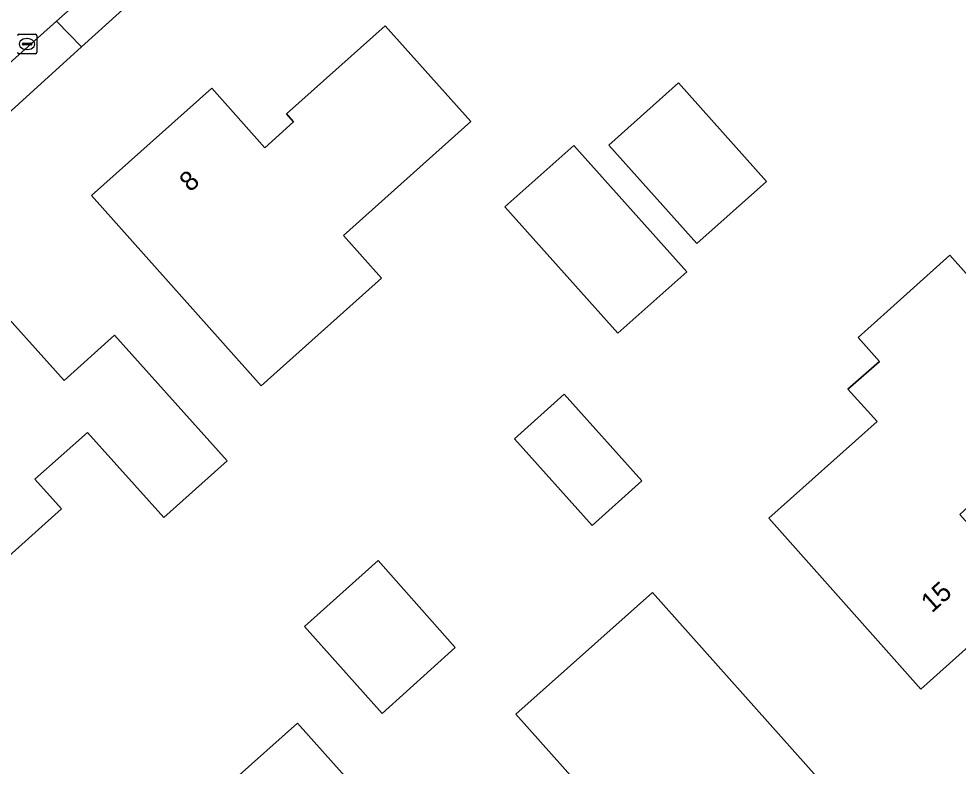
# Model space of a CAD drawing. Extents: x 163266 to 164362, y 381528 to 382286.
# Drawn here: x 163999.37 to 164047.7, y 381804.99 to 381843.46 of the extents above; entities that cross this region are included whole.
import ezdxf

# ---------------------------------------------------------------- set-up
doc = ezdxf.new("R2010")
doc.units = 0
for name, color, linetype in [('IMGEO_Erf', 7, 'Continuous'), ('IMGEO_Groenvoorziening', 7, 'Continuous'), ('IMGEO_Kolk', 7, 'Continuous'), ('IMGEO_Pand', 7, 'Continuous'), ('IMGEO_Pand_nummerreeks', 7, 'Continuous'), ('IMGEO_Rijbaan_lokaal_open', 7, 'Continuous'), ('IMGEO_Voetpad_open', 7, 'Continuous')]:
    doc.layers.add(name, color=color, linetype=linetype)

msp = doc.modelspace()

# ---------------------------------------------------------------- linework, layer by layer
at = {"layer": 'IMGEO_Erf'}
msp.add_lwpolyline([(164032.089, 381868.482), (164024.506, 381861.698), (164023.513, 381860.781), (164018.964, 381856.717), (164015.222, 381853.377), (164011.317, 381849.862), (164007.28, 381846.23), (164005.236, 381844.39), (164002.603, 381842.006), (163996.129, 381836.145), (163993.15, 381833.516), (163988.909, 381829.691), (163987.827, 381828.705), (163977.86, 381819.863), (163977.933, 381819.715), (163968.392, 381811.087), (163967.388, 381810.18), (163960.895, 381804.406)], dxfattribs=at)
for points in [[(164016.07, 381832.303), (164018.029, 381830.111), (164011.835, 381824.572), (164003.111, 381834.364), (164009.304, 381839.892), (164012.038, 381836.816), (164013.514, 381838.149), (164013.148, 381838.56), (164018.23, 381843.089), (164022.629, 381838.169)], [(164029.732, 381836.955), (164033.306, 381840.151), (164037.834, 381835.086), (164034.26, 381831.89)], [(164024.381, 381833.775), (164027.922, 381836.941), (164033.737, 381830.437), (164030.196, 381827.271)], [(164044.042, 381828.385), (164047.274, 381831.29), (164053.715, 381824.058), (164049.187, 381820.022), (164049.57, 381819.591), (164047.775, 381817.954), (164051.357, 381813.953), (164045.778, 381808.958), (164037.957, 381817.753), (164043.523, 381822.731), (164042.027, 381824.394), (164043.654, 381825.822), (164042.553, 381827.047)], [(164010.094, 381820.712), (164006.841, 381817.794), (164002.918, 381822.173), (164000.192, 381819.765), (164001.572, 381818.235), (163997.154, 381814.278), (163995.766, 381815.828), (163991.113, 381811.637), (163985.239, 381818.164), (163997.66, 381829.329), (164001.702, 381824.838), (164004.299, 381827.172)], [(164024.87, 381821.848), (164027.429, 381824.139), (164031.421, 381819.674), (164028.863, 381817.383)], [(164017.864, 381815.577), (164021.827, 381811.103), (164018.063, 381807.709), (164014.065, 381812.183)], [(164031.975, 381813.929), (164040.573, 381804.285), (164033.56, 381798.018), (164024.947, 381807.68)], [(164013.71, 381807.208), (164018.133, 381802.247), (164014.834, 381799.307), (164010.411, 381804.267)]]:
    msp.add_lwpolyline(points, close=True, dxfattribs=at)
at = {"layer": 'IMGEO_Groenvoorziening'}
msp.add_lwpolyline([(164002.603, 381842.006), (164001.317, 381843.33), (163995.302, 381837.956), (163995.47, 381836.936), (163996.129, 381836.145)], close=True, dxfattribs=at)
at = {"layer": 'IMGEO_Kolk'}
for p, q in [((163999.375, 381842.656), (164000.227, 381842.656)), ((163999.788, 381842.436), (163999.813, 381842.436)), ((164000.301, 381842.582), (164000.301, 381841.73)), ((163999.559, 381842.15), (163999.559, 381842.162)), ((163999.997, 381842.113), (163999.599, 381842.113)), ((163999.602, 381842.199), (164000, 381842.199)), ((163999.811, 381841.876), (163999.786, 381841.876)), ((164000.043, 381842.162), (164000.043, 381842.15)), ((164000.227, 381841.656), (163999.375, 381841.656))]:
    msp.add_line(p, q, dxfattribs=at)
for points in [[(163999.375, 381842.656), (164000.227, 381842.656)], [(164000.301, 381842.582), (164000.301, 381841.73)], [(164000.227, 381841.656), (163999.375, 381841.656)]]:
    msp.add_lwpolyline(points, dxfattribs=at)
for centre, radius, start, end in [((163999.377, 381842.58), 0.0765, 91.552, 178.448), ((163999.377, 381842.58), 0.0765, 91.552, 178.448), ((164000.225, 381842.58), 0.0765, 1.552, 88.448), ((164000.225, 381842.58), 0.0765, 1.552, 88.448), ((163999.599, 381842.159), 0.0403, 85.8775, 175.7526), ((163999.596, 381842.149), 0.0366, 178.938, 274.7102), ((164000, 381842.156), 0.043, 264.8664, 352.4533), ((164000.004, 381842.161), 0.0386, 1.7309, 96.639), ((163999.377, 381841.732), 0.0765, 181.552, 268.448), ((163999.377, 381841.732), 0.0765, 181.552, 268.448), ((164000.225, 381841.732), 0.0765, 271.552, 358.448), ((164000.225, 381841.732), 0.0765, 271.552, 358.448)]:
    msp.add_arc(centre, radius, start, end, dxfattribs=at)
for centre, major_axis, ratio, start_param, end_param in [((163999.787, 381842.156), (-0.387, 0.002), 0.722429, 4.712389, 7.853982), ((163999.812, 381842.156), (-0.39, 0.002), 0.717154, 1.570796, 4.712389)]:
    msp.add_ellipse(centre, major_axis=major_axis, ratio=ratio, start_param=start_param, end_param=end_param, dxfattribs=at)
at = {"layer": 'IMGEO_Pand'}
for points in [[(164011.835, 381824.572), (164018.029, 381830.111), (164016.07, 381832.303), (164022.629, 381838.169), (164018.23, 381843.089), (164013.148, 381838.56), (164013.514, 381838.149), (164012.038, 381836.816), (164009.304, 381839.892), (164003.111, 381834.364)], [(164029.732, 381836.955), (164034.26, 381831.89), (164037.834, 381835.086), (164033.306, 381840.151)], [(164024.381, 381833.775), (164030.196, 381827.271), (164033.737, 381830.437), (164027.922, 381836.941)], [(164053.715, 381824.058), (164047.274, 381831.29), (164044.042, 381828.385), (164042.553, 381827.047), (164043.654, 381825.822), (164042.027, 381824.394), (164043.523, 381822.731), (164037.957, 381817.753), (164045.778, 381808.958), (164051.357, 381813.953), (164047.775, 381817.954), (164049.57, 381819.591), (164049.187, 381820.022)], [(163991.113, 381811.637), (163995.766, 381815.828), (163997.154, 381814.278), (164001.572, 381818.235), (164000.192, 381819.765), (164002.918, 381822.173), (164006.841, 381817.794), (164010.094, 381820.712), (164004.299, 381827.172), (164001.702, 381824.838), (163997.66, 381829.329), (163985.239, 381818.164)], [(164024.87, 381821.848), (164028.863, 381817.383), (164031.421, 381819.674), (164027.429, 381824.139)], [(164017.864, 381815.577), (164014.065, 381812.183), (164018.063, 381807.709), (164021.827, 381811.103)], [(164033.56, 381798.018), (164040.573, 381804.285), (164031.975, 381813.929), (164024.947, 381807.68)], [(164010.411, 381804.267), (164014.834, 381799.307), (164018.133, 381802.247), (164013.71, 381807.208)]]:
    msp.add_lwpolyline(points, close=True, dxfattribs=at)
at = {"layer": 'IMGEO_Rijbaan_lokaal_open'}
msp.add_lwpolyline([(163966.045, 381811.633), (163967.113, 381812.548), (163968.97, 381814.303), (163976.655, 381821.186), (163986.562, 381830.06), (163987.615, 381831.052), (163991.405, 381834.479), (163995.302, 381837.956), (164001.317, 381843.33), (164005.596, 381847.153), (164010.686, 381851.711), (164013.509, 381854.239), (164018.289, 381858.52), (164022.308, 381862.12), (164023.318, 381863.024), (164030.291, 381869.269)], dxfattribs=at)
at = {"layer": 'IMGEO_Voetpad_open'}
msp.add_lwpolyline([(164011.317, 381849.862), (164015.222, 381853.377), (164014.564, 381854.114), (164013.509, 381854.239), (164010.686, 381851.711), (164005.596, 381847.153), (164001.317, 381843.33), (164002.603, 381842.006), (164005.236, 381844.39), (164007.28, 381846.23)], close=True, dxfattribs=at)

# ---------------------------------------------------------------- texts
at = {"layer": 'IMGEO_Pand_nummerreeks'}
for s, rotation, p in [('8', 41.7536, (164008.191, 381834.502)), ('15', 41.8431, (164046.341, 381812.845))]:
    msp.add_text(s, height=1, rotation=rotation, dxfattribs=at).set_placement(p)

doc.saveas('drawing.dxf')
